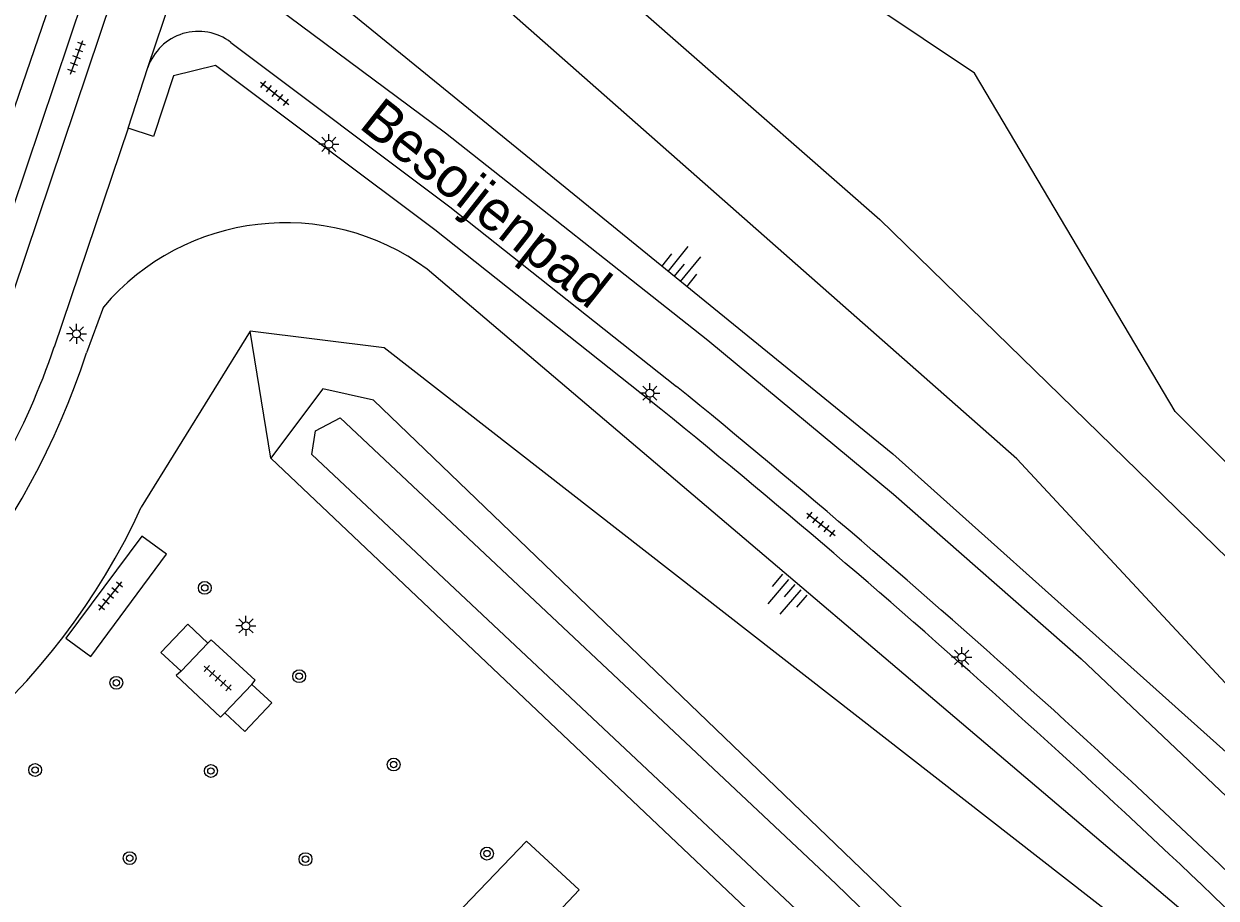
# Model space of a CAD drawing. Extents: x 128000 to 131008, y 398996 to 402500.
# Drawn here: x 129153.7 to 129227.9, y 399774.4 to 399828.8 of the extents above; entities that cross this region are included whole.
import ezdxf

# ---------------------------------------------------------------- set-up
doc = ezdxf.new("R2010")
doc.units = 0
for name, color, linetype in [('gg-anno-openbare ruimte label', 7, 'Continuous'), ('gg-bbg-overig bouwwerk', 7, 'Continuous'), ('gg-knt-BGT kruinlijn', 7, 'Continuous'), ('gg-knt-bovenkant onderkant talud', 7, 'Continuous'), ('gg-knt-onverhard', 7, 'Continuous'), ('gg-knt-verharding', 7, 'Continuous'), ('gg-kntw-bovenkant insteek waterloop', 7, 'Continuous'), ('gg-kntw-waterlijn', 7, 'Continuous'), ('gg-kwrk-kunstwerk', 7, 'Continuous'), ('gt-grn-groengrens', 7, 'Continuous'), ('gt-grn-weggrens', 7, 'Continuous'), ('gt-symb-boom', 7, 'Continuous'), ('gt-symb-lichtmast', 7, 'Continuous'), ('gt-symb-talud symbool', 7, 'Continuous'), ('gt-symb-tegel verharding', 7, 'Continuous')]:
    doc.layers.add(name, color=color, linetype=linetype)

# ---------------------------------------------------------------- blocks, each defined once
blk = doc.blocks.new('gt0-BOOM')
at = {"layer": 'gt-symb-boom'}
for radius in [0.4, 0.2]:
    blk.add_circle((0, 0), radius, dxfattribs=at)
blk = doc.blocks.new('gt0-LMAST')
at = {"layer": 'gt-symb-lichtmast'}
for p, q in [((-0.182, 0.173), (-0.447, 0.438)), ((-0.005, 0.246), (-0.005, 0.621)), ((0.172, 0.173), (0.437, 0.438)), ((-0.255, -0.004), (-0.63, -0.004)), ((-0.182, -0.181), (-0.447, -0.446)), ((-0.005, -0.254), (-0.005, -0.629)), ((0.437, -0.446), (0.172, -0.181)), ((0.245, -0.004), (0.62, -0.004))]:
    blk.add_line(p, q, dxfattribs=at)
blk.add_circle((-0.005, -0.004), 0.25, dxfattribs=at)
blk = doc.blocks.new('gt0-TALUD_1')
at = {"layer": 'gt-symb-talud symbool'}
for p, q in [((-1, -1), (-1, 0)), ((-0.5, -2), (-0.5, 0)), ((0.5, -2), (0.5, 0)), ((1, -1), (1, 0)), ((0, -1), (0, 0))]:
    blk.add_line(p, q, dxfattribs=at)
blk = doc.blocks.new('gt0-TEG1')
at = {"layer": 'gt-symb-tegel verharding'}
for p, q in [((-1.125, 0), (1.125, 0)), ((-0.9, -0.25), (-0.9, 0.25)), ((-0.45, -0.25), (-0.45, 0.25)), ((0, -0.25), (0, 0.25)), ((0.45, -0.25), (0.45, 0.25)), ((0.9, -0.25), (0.9, 0.25))]:
    blk.add_line(p, q, dxfattribs=at)

msp = doc.modelspace()

# ---------------------------------------------------------------- linework, layer by layer
at = {"layer": 'gg-bbg-overig bouwwerk'}
for p, q in [((129163.515, 399788.547), (129165.184, 399790.299)), ((129166.23, 399785.968), (129167.91, 399787.72))]:
    msp.add_line(p, q, dxfattribs=at)
for points in [[(129163.515, 399788.547), (129162.262, 399789.709), (129163.946, 399791.469), (129165.184, 399790.299)], [(129166.23, 399785.968), (129167.477, 399784.787), (129169.164, 399786.582), (129167.91, 399787.72)]]:
    msp.add_lwpolyline(points, dxfattribs=at)
at = {"layer": 'gg-knt-BGT kruinlijn'}
msp.add_line((129158.681, 399811.22), (129157.626, 399808.367), dxfattribs=at)
for points in [[(129189.476, 399917.088), (129183.661, 399907.56), (129177.801, 399895.54), (129148.991, 399811.57)], [(129197.464, 399914.576), (129198.201, 399914.1), (129184.031, 399886.21), (129170.291, 399844.49), (129170.401, 399835.85), (129173.271, 399830.19), (129207.811, 399802.08), (129238.201, 399774.85)], [(129239.911, 399759.73), (129229.451, 399770.55), (129178.825, 399813.583)]]:
    msp.add_lwpolyline(points, dxfattribs=at)
for centre, radius, start, end in [((129170.022, 399801.582), 14.883, 53.73925, 139.64181), ((129113.068, 399822.733), 46.817, 258.17137, 342.13065)]:
    msp.add_arc(centre, radius, start, end, dxfattribs=at)
at = {"layer": 'gg-knt-bovenkant onderkant talud'}
msp.add_line((129167.811, 399809.71), (129161.042, 399798.768), dxfattribs=at)
for points in [[(129238.201, 399774.85), (129240.071, 399775.36), (129215.511, 399801.77), (129179.021, 399833.98), (129176.541, 399841.42), (129189.761, 399875.2), (129209.671, 399912.08), (129208.741, 399917.27)], [(129230.179, 399766.685), (129228.381, 399767.97), (129176.161, 399808.67), (129167.811, 399809.71)]]:
    msp.add_lwpolyline(points, dxfattribs=at)
msp.add_arc((129122.379, 399816.504), 42.537, 284.56257, 335.35819, dxfattribs=at)
at = {"layer": 'gg-knt-onverhard'}
msp.add_lwpolyline([(129179.624, 399772.347), (129182.895, 399769.208), (129188.293, 399774.94), (129185.011, 399777.973), (129179.624, 399772.347)], dxfattribs=at)
at = {"layer": 'gg-knt-verharding'}
for p, q in [((129175.392, 399884.015), (129150.684, 399810.371)), ((129152.331, 399809.89), (129176.941, 399883.21)), ((129160.231, 399822.35), (129161.451, 399826.12)), ((129160.231, 399822.35), (129155.621, 399808.73))]:
    msp.add_line(p, q, dxfattribs=at)
for points in [[(129167.221, 399831.57), (129179.961, 399822.07), (129196.281, 399809.15), (129207.851, 399799.57), (129219.511, 399789.32), (129238.343, 399771.468)], [(129166.619, 399827.69), (129180.231, 399817.45), (129194.331, 399806.28)], [(129193.371, 399804.864), (129179.301, 399816.03), (129165.651, 399826.26), (129163.051, 399825.6), (129161.801, 399821.83), (129160.231, 399822.35)], [(129156.338, 399790.603), (129157.901, 399789.457), (129162.618, 399795.828), (129161.07, 399796.963), (129156.338, 399790.603)]]:
    msp.add_lwpolyline(points, dxfattribs=at)
for centre, radius, start, end in [((129164.596, 399825.058), 3.32, 52.46063, 161.33615), ((129112.666, 399823.249), 45.343, 331.02292, 341.32504), ((128828.949, 399357.095), 579.026, 44.933979, 50.873981), ((128828.314, 399356.174), 578.437, 44.945275, 50.867955)]:
    msp.add_arc(centre, radius, start, end, dxfattribs=at)
at = {"layer": 'gg-kntw-bovenkant insteek waterloop'}
msp.add_line((129171.384, 399804.855), (129169.111, 399801.82), dxfattribs=at)
for points in [[(129201.021, 399875.55), (129195.061, 399874.71), (129182.101, 399841.37), (129182.551, 399838.1), (129207.001, 399816.67), (129240.691, 399783.82), (129247.281, 399782.4), (129280.111, 399826.38)], [(129262.226, 399692.548), (129257.241, 399697.06), (129252.651, 399726), (129240.441, 399742.96), (129175.491, 399805.43), (129172.331, 399806.12), (129171.384, 399804.855)], [(129169.111, 399801.82), (129236.561, 399737.87), (129245.611, 399726.81), (129249.071, 399720.02), (129253.311, 399696.94), (129275.401, 399676.11), (129276.27, 399676.965)]]:
    msp.add_lwpolyline(points, dxfattribs=at)
at = {"layer": 'gg-kntw-waterlijn'}
for points in [[(129225.369, 399804.714), (129212.889, 399825.767), (129200.115, 399834.341), (129196.192, 399839.817), (129196.689, 399843.232), (129197.317, 399850.656), (129196.84, 399859.394), (129197.21, 399862.638), (129196.884, 399865.804), (129198.091, 399869.219)], [(129225.369, 399804.714), (129242.07, 399788.039), (129245.409, 399787.414), (129274.289, 399825.986)], [(129173.415, 399804.311), (129204.26, 399775.325), (129239.666, 399740.919), (129250.649, 399726.682), (129252.005, 399722.237), (129255.078, 399702.306), (129256.458, 399696.808), (129276.123, 399678.688), (129275.195, 399677.681), (129254.057, 399697.159), (129250.196, 399721.397), (129248.44, 399726.539), (129236.994, 399740.613), (129171.656, 399802.046), (129171.883, 399803.51), (129173.415, 399804.311)]]:
    msp.add_lwpolyline(points, dxfattribs=at)
at = {"layer": 'gg-kwrk-kunstwerk'}
for points in [[(129167.91, 399787.72), (129168.123, 399787.994), (129165.395, 399790.504), (129165.184, 399790.299)], [(129163.515, 399788.547), (129163.216, 399788.28), (129165.978, 399785.698), (129166.23, 399785.968)]]:
    msp.add_lwpolyline(points, dxfattribs=at)
at = {"layer": 'gt-grn-groengrens'}
msp.add_line((129169.111, 399801.82), (129167.811, 399809.71), dxfattribs=at)
at = {"layer": 'gt-grn-weggrens'}
msp.add_line((129161.451, 399826.12), (129165.273, 399837.534), dxfattribs=at)

# ---------------------------------------------------------------- block references
at = {"layer": 'gt-symb-boom'}
for p in [(129164.991, 399793.735), (129159.489, 399787.828), (129170.866, 399788.237), (129154.434, 399782.401), (129176.741, 399782.739), (129165.373, 399782.339), (129182.549, 399777.198), (129160.32, 399776.914), (129171.256, 399776.85)]:
    msp.add_blockref('gt0-BOOM', p, dxfattribs=at)
at = {"layer": 'gt-symb-lichtmast'}
for p in [(129172.714, 399821.355), (129157.011, 399809.546), (129192.688, 399805.859), (129167.557, 399791.374), (129212.091, 399789.42)]:
    msp.add_blockref('gt0-LMAST', p, dxfattribs=at)
at = {"layer": 'gt-symb-talud symbool'}
for p, xscale, yscale, rotation in [((129194.18, 399813.116), 1.0001684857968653, 1.0001684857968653, 140.88391083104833), ((129201.714, 399793.941), 1.0002739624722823, 1.0002739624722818, -40.37762975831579)]:
    msp.add_blockref('gt0-TALUD_1', p, dxfattribs=dict(at, xscale=xscale, yscale=yscale, rotation=rotation))
at = {"layer": 'gt-symb-tegel verharding'}
for p, rotation in [((129157.021, 399826.762), 69.7524984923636), ((129169.341, 399824.524), -38.25701687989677), ((129203.328, 399797.693), -38.257016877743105), ((129159.125, 399793.23), 51.492217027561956), ((129165.793, 399788.112), -41.5954816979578)]:
    msp.add_blockref('gt0-TEG1', p, dxfattribs=dict(at, rotation=rotation))

# ---------------------------------------------------------------- texts
at = {"layer": 'gg-anno-openbare ruimte label'}
msp.add_text('Besoijenpad', height=2.5, rotation=321.7, dxfattribs=at).set_placement((129174.514, 399822.42))

doc.saveas('drawing.dxf')
